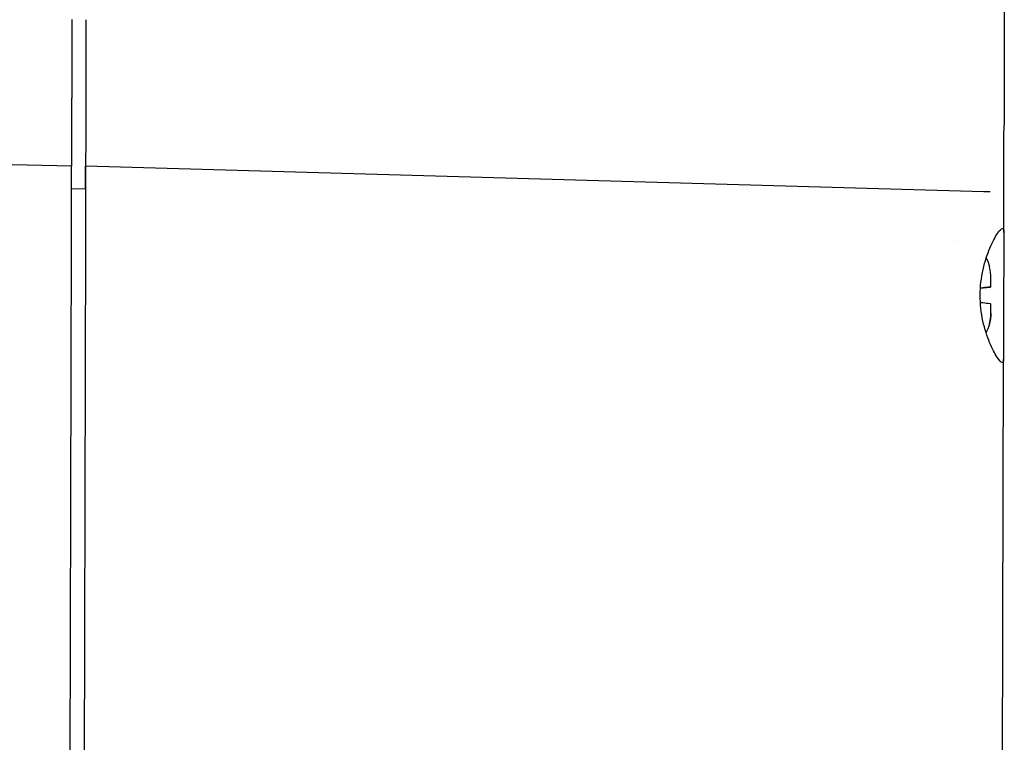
# Model space of a CAD drawing. Extents: x 1 to 669, y 0 to 417.
# Tile 288 of 297: x 601.17 to 603.91, y 257.91 to 259.92. Entities that reach past the tile are written whole.
import ezdxf

# ---------------------------------------------------------------- set-up
doc = ezdxf.new("R2010")
doc.units = 0
doc.header["$LTSCALE"] = 12
doc.header["$MEASUREMENT"] = 0
doc.layers.add('X', color=1, linetype='CONTINUOUS')

msp = doc.modelspace()

# ---------------------------------------------------------------- linework, layer by layer
at = {"layer": 'X'}
for p, q in [((601.31224, 259.92536), (601.31174, 259.70671)), ((601.3516, 259.92495), (601.3511, 259.70664)), ((603.91049, 259.84973), (603.91, 259.63141)), ((601.3113, 259.51708), (599.61777, 259.55061)), ((601.3113, 259.51698), (601.3113, 259.51708)), ((603.85402, 259.44566), (601.35067, 259.51699)), ((601.35052, 259.45396), (601.31115, 259.45302)), ((603.90931, 259.33179), (603.90948, 259.40349)), ((601.30241, 255.62655), (601.31083, 259.31237)), ((601.3502, 259.3125), (601.34178, 255.62649)), ((603.77302, 259.31056), (603.77302, 259.31056)), ((603.87353, 259.18042), (603.84431, 259.17742)), ((603.84431, 259.17738), (603.87353, 259.18038)), ((603.87353, 259.18045), (603.87353, 259.18042)), ((603.87353, 259.18042), (603.87353, 259.18038)), ((603.87353, 259.18038), (603.87353, 259.18036)), ((603.87336, 259.107), (603.87336, 259.10696)), ((603.90444, 257.19764), (603.9085, 258.97691))]:
    msp.add_line(p, q, dxfattribs=at)
for centre, start, end in [((603.77517, 259.21213), 13.57895, 29.88161), ((603.77492, 259.10189), 329.91849, 346.15919)]:
    msp.add_arc(centre, 0.09843, start, end, dxfattribs=at)
at = {"layer": 'X', "extrusion": (0, 0, -1)}
for centre, major_axis, start_param, end_param in [((601.31175, 259.71368), (0.00045, 0.1967), -4.6769408, -3.1731145), ((601.35112, 259.71381), (-0.00045, -0.19692), -1.5343936, 0), ((601.31083, 259.3127), (-0.00047, -0.20438), 1.5691675, 3.1424228), ((601.31083, 259.31226), (-0.00036, -0.15758), 1.5728487, 3.1424271), ((603.90891, 259.1567), (0.00043, 0.18701), 0.322123, 1.5716307), ((603.87347, 259.15678), (0.00013, 0.05512), -1.1270508, -0.4420766), ((603.87347, 259.15678), (0.00013, 0.05512), -2.6978472, -2.0128729), ((603.90891, 259.1543), (-0.00043, -0.18701), 0.322123, 0.3589431)]:
    msp.add_ellipse(centre, major_axis=major_axis, ratio=0.0000019, start_param=start_param, end_param=end_param, dxfattribs=at)
at = {"layer": 'X'}
for centre, major_axis, ratio, start_param, end_param in [((601.31175, 259.71383), (-0.00056, -0.24409), 0.0000019, 0.0282023, 0.63267), ((601.3502, 259.31219), (-0.00047, -0.20479), 0.0000019, -3.1415927, -1.572316), ((601.35112, 259.71379), (-0.00059, -0.25993), 0.0000019, 0.0273328, 0.7113007), ((603.52273, 259.455), (-0.34849, 0.00994), 0.0009468, -3.118677, -2.8264041)]:
    msp.add_ellipse(centre, major_axis=major_axis, ratio=ratio, start_param=start_param, end_param=end_param, dxfattribs=at)
at = {"layer": 'X', "extrusion": (-4.36998e-18, -1.5128e-16, -1)}
msp.add_ellipse((603.78466, 259.58517), major_axis=(0.08654, -0.14009), ratio=0.0239621, start_param=0.015775, end_param=0.0167739, dxfattribs=at)
at = {"layer": 'X', "extrusion": (2.53714e-16, 1.7069e-26, -1)}
msp.add_ellipse((603.90891, 259.1567), major_axis=(-0.00043, -0.18701), ratio=0.0000019, start_param=-1.5699619, end_param=-0.3204542, dxfattribs=at)
at = {"layer": 'X'}
for points, knots in [([(603.91082, 259.99419), (603.91082, 259.99419), (603.91082, 259.99418), (603.91082, 259.99179), (603.91082, 259.99149), (603.91082, 259.99098), (603.91082, 259.99084), (603.91082, 259.99055), (603.91081, 259.98981), (603.91081, 259.98899), (603.91081, 259.9869), (603.9108, 259.98534), (603.9108, 259.98288), (603.9108, 259.98205), (603.91079, 259.98109), (603.91079, 259.98098), (603.91079, 259.98077), (603.91079, 259.98075), (603.91079, 259.98058), (603.91079, 259.98022), (603.91079, 259.97978), (603.91079, 259.97809), (603.91078, 259.97611), (603.91077, 259.97174), (603.91077, 259.97004), (603.91076, 259.96708), (603.91076, 259.96602), (603.91076, 259.9646), (603.91076, 259.96431), (603.91076, 259.96372), (603.91075, 259.96341), (603.91075, 259.96283), (603.91075, 259.95936), (603.91074, 259.95564), (603.91072, 259.94864), (603.91071, 259.94496), (603.9107, 259.93919), (603.9107, 259.93736), (603.91069, 259.93359), (603.91066, 259.924), (603.91064, 259.91361), (603.91058, 259.88756), (603.91054, 259.86875), (603.91049, 259.84973)], [0, 0, 0, 0, 0.125, 0.125, 0.140625, 0.140625, 0.1484375, 0.1484375, 0.15625, 0.1875, 0.1875, 0.25, 0.25, 0.28125, 0.28125, 0.2851562, 0.2851562, 0.2890625, 0.2890625, 0.296875, 0.3125, 0.3125, 0.375, 0.375, 0.40625, 0.40625, 0.421875, 0.421875, 0.4257812, 0.4257812, 0.4296875, 0.4296875, 0.4375, 0.5, 0.5, 0.5625, 0.5625, 0.59375, 0.59375, 0.625, 0.75, 0.75, 1, 1, 1, 1]), ([(603.90948, 259.40349), (603.90948, 259.4046), (603.90949, 259.41057), (603.90952, 259.42109), (603.90952, 259.42282), (603.90952, 259.42477), (603.90953, 259.42688), (603.90953, 259.42823), (603.90954, 259.42964), (603.90954, 259.43108), (603.90954, 259.43382), (603.90955, 259.4367), (603.90956, 259.43983), (603.90956, 259.44105), (603.90956, 259.44231), (603.90957, 259.44361), (603.90958, 259.45025), (603.9096, 259.45761), (603.90962, 259.46567), (603.90962, 259.46802), (603.90963, 259.47044), (603.90963, 259.47291), (603.90965, 259.48069), (603.90967, 259.48896), (603.90969, 259.49772), (603.90969, 259.49822), (603.90969, 259.49872), (603.90969, 259.49922), (603.90972, 259.51032), (603.90975, 259.52188), (603.90977, 259.53395), (603.90978, 259.53636), (603.90978, 259.53879), (603.90979, 259.54125), (603.90979, 259.54209), (603.90979, 259.54294), (603.9098, 259.5438), (603.9098, 259.54429), (603.9098, 259.54478), (603.9098, 259.54528), (603.9098, 259.54643), (603.9098, 259.5476), (603.90981, 259.54868), (603.90987, 259.57513), (603.90993, 259.60269), (603.91, 259.63141)], [0, 0, 0, 0, 0.2421875, 0.2421875, 0.2421875, 0.2820234, 0.2820234, 0.2820234, 0.3075501, 0.3075501, 0.3075501, 0.3560072, 0.3560072, 0.3560072, 0.375, 0.375, 0.375, 0.4717286, 0.4717286, 0.4717286, 0.5, 0.5, 0.5, 0.588703, 0.588703, 0.588703, 0.59375, 0.59375, 0.59375, 0.7053904, 0.7053904, 0.7053904, 0.7276952, 0.7276952, 0.7276952, 0.7354002, 0.7354002, 0.7354002, 0.7398279, 0.7398279, 0.7398279, 0.75, 0.75, 0.75, 1, 1, 1, 1]), ([(603.9085, 258.97921), (603.90845, 258.97282), (603.90725, 258.9697), (603.902, 258.96984), (603.89697, 258.9749), (603.88426, 258.99458), (603.87666, 259.00918), (603.86312, 259.04216), (603.8562, 259.06275), (603.84635, 259.10829), (603.84358, 259.13328), (603.84363, 259.15701), (603.84368, 259.18091), (603.84661, 259.20605), (603.8568, 259.25177), (603.86389, 259.2724), (603.8776, 259.30508), (603.88519, 259.31942), (603.89787, 259.33871), (603.90288, 259.34363), (603.9081, 259.34367), (603.90929, 259.34051), (603.90931, 259.33409)], [2.0212549, 2.0212549, 2.0212549, 2.0212549, 2.1689068, 2.1689068, 2.3542452, 2.3542452, 2.5395836, 2.5395836, 2.7203553, 2.7203553, 2.9011271, 2.9011271, 2.9011271, 3.0832747, 3.0832747, 3.2654223, 3.2654223, 3.4493893, 3.4493893, 3.6333563, 3.6333563, 3.781055, 3.781055, 3.781055, 3.781055]), ([(603.86999, 259.23517), (603.87062, 259.23522), (603.87085, 259.23524), (603.87085, 259.23523), (603.87085, 259.23523), (603.87062, 259.2352), (603.87, 259.23513)], [1.76885167, 1.76885167, 1.76885167, 1.76885167, 1.82563115, 1.82563115, 1.82563115, 1.88210449, 1.88210449, 1.88210449, 1.88210449]), ([(603.87353, 259.18036), (603.87353, 259.18035), (603.87073, 259.18005), (603.86127, 259.17906), (603.85325, 259.17822), (603.84456, 259.17732), (603.84444, 259.17731), (603.84431, 259.1773)], [0.11950741, 0.11950741, 0.11950741, 0.11950741, 0.21895243, 0.21895243, 0.31285921, 0.31285921, 0.31426606, 0.31426606, 0.31426606, 0.31426606]), ([(603.84432, 259.17751), (603.84444, 259.17752), (603.84457, 259.17753), (603.85325, 259.17842), (603.86127, 259.17923), (603.87073, 259.18018), (603.87353, 259.18046), (603.87353, 259.18045)], [1.70354425, 1.70354425, 1.70354425, 1.70354425, 1.70490259, 1.70490259, 1.79880938, 1.79880938, 1.8982544, 1.8982544, 1.8982544, 1.8982544]), ([(603.87342, 259.1332), (603.87342, 259.13321), (603.87058, 259.13353), (603.86098, 259.13458), (603.85288, 259.13546), (603.84423, 259.1364)], [0.11950741, 0.11950741, 0.11950741, 0.11950741, 0.21975515, 0.21975515, 0.31412139, 0.31412139, 0.31412139, 0.31412139]), ([(603.87049, 259.07834), (603.87049, 259.07834), (603.87049, 259.07834), (603.87049, 259.07834), (603.87049, 259.07835), (603.87026, 259.07838), (603.86963, 259.07846)], [1.82546445, 1.82546445, 1.82546445, 1.82546445, 1.825631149, 1.825631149, 1.825631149, 1.882410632, 1.882410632, 1.882410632, 1.882410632])]:
    msp.add_open_spline(points, degree=3, knots=knots, dxfattribs=at)
for points in [[(603.85402, 259.44566), (603.85404, 259.44566), (603.85405, 259.44565), (603.85406, 259.44565)], [(603.87359, 259.2066), (603.87361, 259.21561), (603.8723, 259.22575), (603.86999, 259.23517)], [(603.86963, 259.07846), (603.87198, 259.08787), (603.87334, 259.09799), (603.87336, 259.107)], [(603.87336, 259.10696), (603.87334, 259.09797), (603.87199, 259.08785), (603.86964, 259.07845)]]:
    msp.add_open_spline(points, degree=3, dxfattribs=at)

doc.saveas('drawing.dxf')
